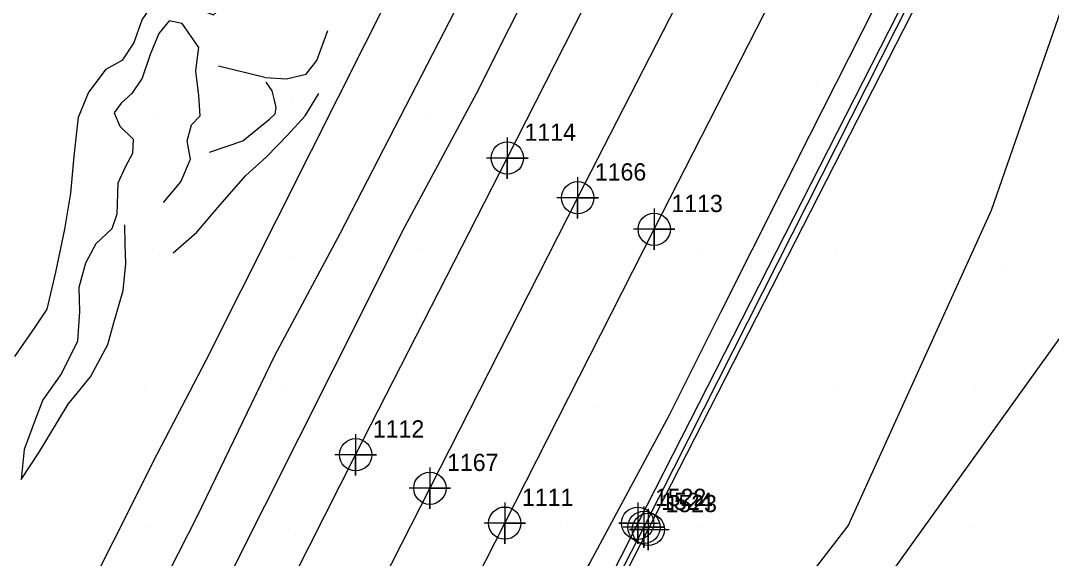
# Model space of a CAD drawing. Extents: x 2062781 to 2066835, y 358981 to 366501.
# Drawn here: x 2063836.9 to 2063986.2, y 361110.7 to 361188.7 of the extents above; entities that cross this region are included whole.
import ezdxf

# ---------------------------------------------------------------- set-up
doc = ezdxf.new("R2010")
doc.units = 0
for name, color, linetype in [('Exist DTM Breakline', 7, 'Continuous'), ('Exist DTM Breakline Cogo Number', 7, 'Continuous'), ('Exist DTM Breakline Cogo Point CELL', 7, 'Continuous'), ('Exist DTM Crownline', 7, 'Continuous'), ('Exist DTM Crownline Cogo Number', 7, 'Continuous'), ('Exist DTM Crownline Cogo Point CELL', 7, 'Continuous'), ('Exist DTM Ridgeline', 7, 'Continuous'), ('Exist Roads Curbs', 7, 'Continuous'), ('Exist Roads Curbs Cogo Number', 7, 'Continuous'), ('Exist Roads Curbs Cogo Point CELL', 7, 'Continuous'), ('Exist Roads EOP', 7, 'Continuous'), ('Exist Roads EOP Cogo Number', 7, 'Continuous'), ('Exist Roads EOP Cogo Point CELL', 7, 'Continuous'), ('PH Exist DTM Breakline', 7, 'Continuous'), ('PH Exist DTM Point', 7, 'Continuous')]:
    doc.layers.add(name, color=color, linetype=linetype)

msp = doc.modelspace()

# ---------------------------------------------------------------- linework, layer by layer
at = {"layer": 'Exist DTM Breakline'}
msp.add_lwpolyline([(2064057.56, 361350.08), (2064041.78, 361331.46), (2064030.47, 361314.75), (2064022.01, 361300.66), (2063997.63, 361253.31), (2063965.85, 361191.78), (2063927.22, 361115.25), (2063891.78, 361046.28), (2063870.34, 361004.8)], dxfattribs=at)
at = {"layer": 'Exist DTM Breakline Cogo Point CELL'}
msp.add_lwpolyline([(2063927.22, 361118.25), (2063927.22, 361112.25), (2063927.22, 361115.25), (2063930.22, 361115.25), (2063924.22, 361115.25)], dxfattribs=at)
msp.add_lwpolyline([(2063927.22, 361118.25), (2063927.22, 361112.25), (2063927.22, 361115.25), (2063930.22, 361115.25), (2063924.22, 361115.25)], dxfattribs=at)
msp.add_lwpolyline([(2063927.22, 361118.25), (2063927.22, 361112.25), (2063927.22, 361115.25), (2063930.22, 361115.25), (2063924.22, 361115.25)], dxfattribs=at)
msp.add_circle((2063927.22, 361115.25), 2.34, dxfattribs=at)
msp.add_circle((2063927.22, 361115.25), 2.34, dxfattribs=at)
msp.add_circle((2063927.22, 361115.25), 2.34, dxfattribs=at)
at = {"layer": 'Exist DTM Crownline'}
msp.add_lwpolyline([(2064265.44, 361845.69), (2064239.97, 361795.64), (2064213.32, 361743.86), (2064188.56, 361695.08), (2064163.47, 361645.6), (2064134.87, 361589.21), (2064123.65, 361567.03), (2064102.77, 361525.75), (2064081.5, 361483.76), (2064060.49, 361443.22), (2064039.79, 361402.12), (2064017.95, 361359.29), (2063998.02, 361320.11), (2063977.86, 361280.75), (2063957.66, 361241.43), (2063938.49, 361203.85), (2063917.61, 361163.02), (2063896.2, 361120.91), (2063873.97, 361077.23), (2063852.93, 361035.55), (2063832.77, 360995.69), (2063813.38, 360956.99), (2063791.84, 360915.2), (2063771.3, 360874.47)], dxfattribs=at)
at = {"layer": 'Exist DTM Crownline Cogo Point CELL'}
for points in [[(2063917.61, 361166.02), (2063917.61, 361160.02), (2063917.61, 361163.02), (2063920.61, 361163.02), (2063914.61, 361163.02)], [(2063917.61, 361166.02), (2063917.61, 361160.02), (2063917.61, 361163.02), (2063920.61, 361163.02), (2063914.61, 361163.02)], [(2063917.61, 361166.02), (2063917.61, 361160.02), (2063917.61, 361163.02), (2063920.61, 361163.02), (2063914.61, 361163.02)], [(2063896.2, 361123.91), (2063896.2, 361117.91), (2063896.2, 361120.91), (2063899.2, 361120.91), (2063893.2, 361120.91)], [(2063896.2, 361123.91), (2063896.2, 361117.91), (2063896.2, 361120.91), (2063899.2, 361120.91), (2063893.2, 361120.91)], [(2063896.2, 361123.91), (2063896.2, 361117.91), (2063896.2, 361120.91), (2063899.2, 361120.91), (2063893.2, 361120.91)]]:
    msp.add_lwpolyline(points, dxfattribs=at)
for centre in [(2063917.61, 361163.02), (2063917.61, 361163.02), (2063917.61, 361163.02), (2063896.2, 361120.91), (2063896.2, 361120.91), (2063896.2, 361120.91)]:
    msp.add_circle(centre, 2.34, dxfattribs=at)
at = {"layer": 'Exist DTM Ridgeline'}
msp.add_lwpolyline([(2063854.81, 360898.33), (2063881.95, 360996.01), (2063929.61, 361062.02), (2063994.22, 361152.11), (2064040.95, 361302.72)], dxfattribs=at)
at = {"layer": 'Exist Roads Curbs'}
for points in [[(2064056.86, 361351.14), (2064040.98, 361332.19), (2064029.8, 361315.76), (2064021.05, 361301.02), (2063996.57, 361253.68), (2063965.22, 361192.21), (2063926.31, 361115.84), (2063891.26, 361046.35), (2063869.46, 361005.39)], [(2063871.01, 361004.4), (2063892.03, 361045.01), (2063927.85, 361114.94), (2063967.15, 361191.97), (2063998.41, 361252.65), (2064022.95, 361300.07), (2064031.32, 361314), (2064042.62, 361330.84), (2064058.37, 361349.48)]]:
    msp.add_lwpolyline(points, dxfattribs=at)
at = {"layer": 'Exist Roads Curbs Cogo Point CELL'}
for points in [[(2063926.31, 361118.84), (2063926.31, 361112.84), (2063926.31, 361115.84), (2063923.58, 361115.84), (2063929.31, 361115.84)], [(2063926.31, 361118.84), (2063926.31, 361112.84), (2063926.31, 361115.84), (2063923.58, 361115.84), (2063929.31, 361115.84)], [(2063926.31, 361118.84), (2063926.31, 361112.84), (2063926.31, 361115.84), (2063923.58, 361115.84), (2063929.31, 361115.84)], [(2063927.85, 361117.94), (2063927.85, 361111.94), (2063927.85, 361114.94), (2063925.12, 361114.94), (2063930.85, 361114.94)], [(2063927.85, 361117.94), (2063927.85, 361111.94), (2063927.85, 361114.94), (2063925.12, 361114.94), (2063930.85, 361114.94)], [(2063927.85, 361117.94), (2063927.85, 361111.94), (2063927.85, 361114.94), (2063925.12, 361114.94), (2063930.85, 361114.94)]]:
    msp.add_lwpolyline(points, dxfattribs=at)
for centre in [(2063926.31, 361115.84), (2063926.31, 361115.84), (2063926.31, 361115.84), (2063927.85, 361114.94), (2063927.85, 361114.94), (2063927.85, 361114.94)]:
    msp.add_circle(centre, 2.34, dxfattribs=at)
at = {"layer": 'Exist Roads EOP'}
for points in [[(2063761.09, 360880.78), (2063780.86, 360919.69), (2063802.57, 360962.16), (2063822.37, 361000.99), (2063842.44, 361040.8), (2063863.07, 361081.48), (2063885.45, 361125.76), (2063907.42, 361168.78), (2063928.26, 361209.85), (2063947.54, 361247.66), (2063967.28, 361286.12)], [(2063782.17, 360869.73), (2063802.66, 360909.81), (2063823.78, 360951.78), (2063843.44, 360989.98), (2063863.87, 361031.02), (2063884.87, 361072.17), (2063907.05, 361115.85), (2063928.7, 361158.45), (2063949.22, 361198.71), (2063968.74, 361236.86), (2063988.59, 361275.84)]]:
    msp.add_lwpolyline(points, dxfattribs=at)
at = {"layer": 'Exist Roads EOP Cogo Point CELL'}
for points in [[(2063907.42, 361171.78), (2063907.42, 361165.78), (2063907.42, 361168.78), (2063910.42, 361168.78), (2063904.42, 361168.78)], [(2063907.42, 361171.78), (2063907.42, 361165.78), (2063907.42, 361168.78), (2063910.42, 361168.78), (2063904.42, 361168.78)], [(2063907.42, 361171.78), (2063907.42, 361165.78), (2063907.42, 361168.78), (2063910.42, 361168.78), (2063904.42, 361168.78)], [(2063928.7, 361161.45), (2063928.7, 361155.45), (2063928.7, 361158.45), (2063931.7, 361158.45), (2063925.7, 361158.45)], [(2063928.7, 361161.45), (2063928.7, 361155.45), (2063928.7, 361158.45), (2063931.7, 361158.45), (2063925.7, 361158.45)], [(2063928.7, 361161.45), (2063928.7, 361155.45), (2063928.7, 361158.45), (2063931.7, 361158.45), (2063925.7, 361158.45)], [(2063885.45, 361128.76), (2063885.45, 361122.76), (2063885.45, 361125.76), (2063888.45, 361125.76), (2063882.45, 361125.76)], [(2063885.45, 361128.76), (2063885.45, 361122.76), (2063885.45, 361125.76), (2063888.45, 361125.76), (2063882.45, 361125.76)], [(2063885.45, 361128.76), (2063885.45, 361122.76), (2063885.45, 361125.76), (2063888.45, 361125.76), (2063882.45, 361125.76)], [(2063907.05, 361118.85), (2063907.05, 361112.85), (2063907.05, 361115.85), (2063910.05, 361115.85), (2063904.05, 361115.85)], [(2063907.05, 361118.85), (2063907.05, 361112.85), (2063907.05, 361115.85), (2063910.05, 361115.85), (2063904.05, 361115.85)], [(2063907.05, 361118.85), (2063907.05, 361112.85), (2063907.05, 361115.85), (2063910.05, 361115.85), (2063904.05, 361115.85)]]:
    msp.add_lwpolyline(points, dxfattribs=at)
for centre in [(2063907.42, 361168.78), (2063907.42, 361168.78), (2063907.42, 361168.78), (2063928.7, 361158.45), (2063928.7, 361158.45), (2063928.7, 361158.45), (2063885.45, 361125.76), (2063885.45, 361125.76), (2063885.45, 361125.76), (2063907.05, 361115.85), (2063907.05, 361115.85), (2063907.05, 361115.85)]:
    msp.add_circle(centre, 2.34, dxfattribs=at)
at = {"layer": 'PH Exist DTM Breakline'}
for points in [[(2063899.03, 361021.92), (2063901.66, 361039.56), (2063923.83, 361072.66), (2063956.8, 361115.48), (2063977.59, 361161.23), (2063989.54, 361195.71), (2064007.38, 361228.78), (2064015.81, 361274.95), (2064037.38, 361312.02), (2064055.44, 361337.27), (2064056.38, 361338.79)], [(2063776.97, 360931.53), (2063786.31, 360949.96), (2063796.45, 360970.24), (2063808.51, 360993.12), (2063819.12, 361014.33), (2063831.1, 361035.97), (2063840.78, 361055.58), (2063850.48, 361074.91), (2063860.06, 361094), (2063872.29, 361118.37), (2063882.18, 361138.07), (2063892.59, 361158.8), (2063902.95, 361178.15), (2063912.46, 361197.11), (2063922.39, 361217.06), (2063931.47, 361235.97), (2063939.95, 361252.86), (2063951.79, 361276.55)], [(2064001.07, 361274.07), (2063992.61, 361254.48), (2063986.72, 361242.76), (2063981.77, 361232.89), (2063968.86, 361208.92), (2063960.66, 361190.77), (2063951.19, 361172.03), (2063947.31, 361164.29), (2063938.42, 361146.57), (2063930.81, 361131.41), (2063919.44, 361110.17), (2063906.11, 361087.07), (2063894.15, 361063.25), (2063883.54, 361039.15), (2063873.4, 361018.96), (2063861.67, 360994.23), (2063854.16, 360980.32), (2063846.84, 360965.25)], [(2063940.31, 361271.89), (2063929.57, 361250.03), (2063913.38, 361217.97), (2063901.36, 361193.15), (2063883.16, 361157.8), (2063873.69, 361140.09), (2063862.48, 361116.85), (2063850.2, 361092.63), (2063843.69, 361079.66), (2063835.08, 361061.43), (2063825.06, 361041.44), (2063810.6, 361012.44), (2063797.39, 360986.7), (2063784.2, 360962.66), (2063769.13, 360934.13)], [(2063927.87, 361268.4), (2063920.91, 361255.93), (2063911.68, 361237.56), (2063903.44, 361218.5), (2063890.79, 361193.3), (2063879.01, 361169.84), (2063863.75, 361139.42), (2063856.71, 361125.9), (2063844, 361100.58), (2063827.45, 361067.61), (2063813.7, 361040.21), (2063801.2, 361015.31), (2063788.42, 360989.38), (2063775.98, 360964.6), (2063761.4, 360935.63)], [(2063836.08, 361140.03), (2063839.03, 361144.24), (2063840.76, 361146.87), (2063842, 361152.25), (2063843.33, 361158.48), (2063844.19, 361163.7), (2063844.69, 361169.05), (2063845.3, 361174.69), (2063846.75, 361178.24), (2063849.33, 361181.66), (2063851.71, 361183.04), (2063853.3, 361185.44), (2063854.51, 361188.83), (2063856.41, 361191.59), (2063858.13, 361191.88), (2063860.11, 361191.57), (2063862.56, 361190.41), (2063864.85, 361189.55), (2063866.15, 361190.72), (2063868.52, 361197.12), (2063869.64, 361200.4), (2063869.7, 361203.27), (2063868.87, 361205.01), (2063868.07, 361207.53)], [(2063862.71, 361184.8), (2063860.3, 361188.29), (2063858.44, 361188.67), (2063856.96, 361186.84), (2063855.69, 361183.81), (2063854.5, 361180.36), (2063853.05, 361178.14), (2063851.46, 361176.74), (2063850.47, 361175.33), (2063851.31, 361173.41), (2063853.23, 361171.5), (2063853.14, 361169.44), (2063852.09, 361167.55), (2063851.01, 361165.14), (2063850.85, 361160.66), (2063850.13, 361158.53), (2063847.82, 361156.35), (2063846.29, 361153.56), (2063845.35, 361150.01), (2063845.45, 361146.52), (2063845.16, 361142.24), (2063842.83, 361137.55), (2063840.13, 361133.74), (2063839.03, 361130.83), (2063837.41, 361126.53), (2063836.97, 361122.17), (2063839.59, 361126.12), (2063843.82, 361133.08), (2063847.05, 361137.07), (2063849.55, 361141.74), (2063850.39, 361144.75), (2063851.75, 361149.59), (2063852.14, 361153.5), (2063852.07, 361156.31), (2063851.99, 361159.09)], [(2063872.27, 361180.46), (2063875.42, 361180.25), (2063878.26, 361180.94), (2063879.85, 361182.94), (2063881.41, 361187.27)], [(2063857.63, 361162.32), (2063860.13, 361165.31), (2063861.54, 361168.63), (2063861.06, 361171.28), (2063861.67, 361173.6), (2063862.91, 361174.91), (2063862.74, 361177.87), (2063862.28, 361181.36), (2063862.54, 361183.35), (2063862.71, 361184.8)], [(2063872.27, 361180.46), (2063865.58, 361182.11)], [(2063872.44, 361179.8), (2063873.31, 361178.5), (2063873.59, 361177.37), (2063873.89, 361176.1), (2063873.75, 361175.15), (2063872.99, 361174.4)], [(2063859.02, 361155.05), (2063862.42, 361158.02), (2063865.79, 361161.96), (2063869.55, 361166.25), (2063872.53, 361168.98), (2063875.56, 361172.12), (2063878.12, 361174.91), (2063880.12, 361178.13)], [(2063864.27, 361169.65), (2063869.13, 361171.27), (2063872.99, 361174.4)]]:
    msp.add_lwpolyline(points, dxfattribs=at)
at = {"layer": 'PH Exist DTM Point'}
for p, q in [((2063952.35, 361179.23), (2063952.35, 361179.23)), ((2063876.32, 361177.03), (2063876.32, 361177.03)), ((2063856.56, 361174.85), (2063856.56, 361174.85)), ((2063895.9, 361174.79), (2063895.9, 361174.79)), ((2063856.01, 361155.36), (2063856.01, 361155.36)), ((2063875.95, 361154.32), (2063875.95, 361154.32)), ((2063895.06, 361155.45), (2063895.06, 361155.45)), ((2063935.13, 361155.38), (2063935.13, 361155.38)), ((2063955.13, 361155.38), (2063955.13, 361155.38)), ((2063979.48, 361153.26), (2063979.48, 361153.26)), ((2063855.02, 361135.42), (2063855.02, 361135.42)), ((2063875.05, 361135.48), (2063875.05, 361135.48)), ((2063955.13, 361135.38), (2063955.13, 361135.38)), ((2063975.13, 361135.38), (2063975.13, 361135.38)), ((2063919.98, 361132.71), (2063919.98, 361132.71)), ((2063855.13, 361115.38), (2063855.13, 361115.38)), ((2063915.13, 361115.38), (2063915.13, 361115.38)), ((2063935.13, 361115.38), (2063935.13, 361115.38)), ((2063975.13, 361115.38), (2063975.13, 361115.38)), ((2063875.73, 361114.72), (2063875.73, 361114.72))]:
    msp.add_line(p, q, dxfattribs=at)

# ---------------------------------------------------------------- texts
at = {"layer": 'Exist DTM Breakline Cogo Number'}
msp.add_text('1524', height=2.5, dxfattribs=at).set_placement((2063929.72, 361117.75))
msp.add_text('1524', height=2.5, dxfattribs=at).set_placement((2063929.72, 361117.75))
msp.add_text('1524', height=2.5, dxfattribs=at).set_placement((2063929.72, 361117.75))
at = {"layer": 'Exist DTM Crownline Cogo Number'}
for s, p in [('1166', (2063920.11, 361165.52)), ('1166', (2063920.11, 361165.52)), ('1166', (2063920.11, 361165.52)), ('1167', (2063898.7, 361123.41)), ('1167', (2063898.7, 361123.41)), ('1167', (2063898.7, 361123.41))]:
    msp.add_text(s, height=2.5, dxfattribs=at).set_placement(p)
at = {"layer": 'Exist Roads Curbs Cogo Number'}
for s, p in [('1522', (2063928.81, 361118.34)), ('1522', (2063928.81, 361118.34)), ('1522', (2063928.81, 361118.34)), ('1523', (2063930.35, 361117.44)), ('1523', (2063930.35, 361117.44)), ('1523', (2063930.35, 361117.44))]:
    msp.add_text(s, height=2.5, dxfattribs=at).set_placement(p)
at = {"layer": 'Exist Roads EOP Cogo Number'}
for s, p in [('1114', (2063909.92, 361171.28)), ('1114', (2063909.92, 361171.28)), ('1114', (2063909.92, 361171.28)), ('1113', (2063931.2, 361160.95)), ('1113', (2063931.2, 361160.95)), ('1113', (2063931.2, 361160.95)), ('1112', (2063887.95, 361128.26)), ('1112', (2063887.95, 361128.26)), ('1112', (2063887.95, 361128.26)), ('1111', (2063909.55, 361118.35)), ('1111', (2063909.55, 361118.35)), ('1111', (2063909.55, 361118.35))]:
    msp.add_text(s, height=2.5, dxfattribs=at).set_placement(p)

doc.saveas('drawing.dxf')
